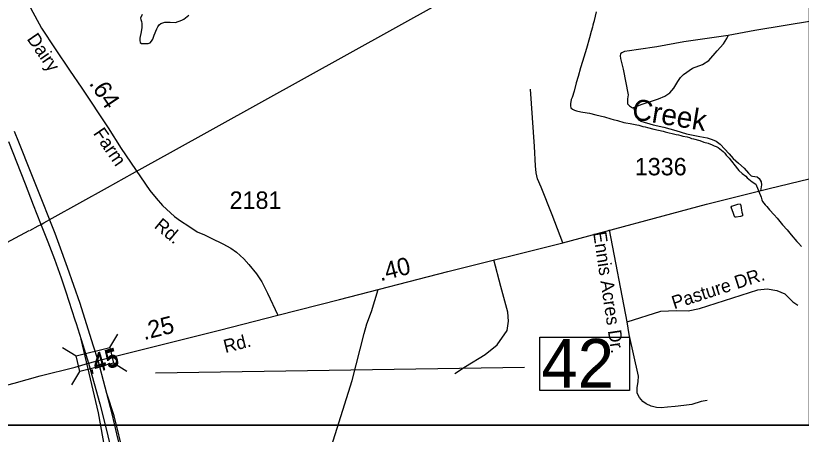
# Model space of a CAD drawing. Extents: x 2290055 to 2389491, y 66597 to 237875.
# Drawn here: x 2339646 to 2345282, y 211575 to 214579 of the extents above; entities that cross this region are included whole.
import ezdxf

# ---------------------------------------------------------------- set-up
doc = ezdxf.new("R2010")
doc.units = 0
for name, color, linetype in [('Exist Hydrographic Creek Single Shore', 7, 'Continuous'), ('Exist Hydrographic Creek Single Shore Label', 7, 'Continuous'), ('Exist Hydrographic Lake Shore', 7, 'Continuous'), ('Exist Hydrographic Pond Under 1500 Sq Ft', 7, 'Continuous'), ('Exist Road Non-System Type 51', 7, 'Continuous'), ('Exist Road Non-System Type 51 Label', 7, 'Continuous'), ('Exist Road Primary Interstate Divided Center Attributed', 7, 'Continuous'), ('Exist Road Primary Interstate Ramp 1 Lane Attributed', 7, 'Continuous'), ('Exist Road Secondary Mileage Hundredths English Label', 7, 'Continuous'), ('Exist Road Secondary Structure Standard Bridge CELL', 7, 'Continuous'), ('Exist Road Secondary Structure Standard Bridge Number Label', 7, 'Continuous'), ('Exist Road Secondary Type 51 Attributed', 7, 'Continuous'), ('Exist Road Secondary Type 51 Label', 7, 'Continuous'), ('Exist Road Secondary Type 51 Number Label', 7, 'Continuous'), ('Exist Utilities Electrical Transmission Line', 7, 'Continuous'), ('Map Preparation Inset Cut Line', 7, 'Continuous')]:
    doc.layers.add(name, color=color, linetype=linetype)

msp = doc.modelspace()

# ---------------------------------------------------------------- linework, layer by layer
at = {"layer": 'Exist Hydrographic Creek Single Shore'}
for points in [[(2343810, 214607.5), (2343795.5, 214543.4), (2343797.2, 214541), (2343790.5, 214527.6), (2343786.5, 214511.9), (2343783.5, 214495.6), (2343775.7, 214465.6), (2343762.2, 214420.6), (2343742, 214343.1), (2343732.7, 214311.4), (2343722, 214281.4), (2343713.5, 214251.3), (2343697.2, 214205.1), (2343680.2, 214141.7), (2343667.2, 214097.7), (2343652, 214036.6), (2343637.2, 213992.5), (2343630.5, 213978.6), (2343625.7, 213947.5), (2343625.5, 213931.7), (2343629.2, 213917.4), (2343641.2, 213907), (2343654.7, 213900.4), (2343669.7, 213895.5), (2343700, 213888.6), (2343746.5, 213882.5), (2343762, 213879.3), (2343807.7, 213866.6), (2343838, 213859.7), (2343870, 213853.6), (2343916.5, 213838.9), (2343931.5, 213834.6), (2343963, 213827.5), (2344009, 213813.5), (2344023.7, 213810.2), (2344055, 213805.5), (2344101.2, 213796.7), (2344116, 213793.2), (2344130.5, 213787.8), (2344146.2, 213783.2), (2344162.5, 213781.1), (2344178.2, 213777.7), (2344224, 213764.9), (2344290, 213749.5), (2344306.2, 213744.9), (2344385.5, 213726.5), (2344402, 213723.6), (2344417.2, 213718.8), (2344433, 213715), (2344464, 213709.4), (2344479.5, 213705.5), (2344493.5, 213698.8), (2344508.5, 213694.3), (2344553.5, 213682.6), (2344583.5, 213672.2), (2344613.5, 213663.2), (2344643.2, 213651.8), (2344657, 213645.1), (2344671.5, 213639.4), (2344685.2, 213632.8), (2344698.7, 213623.7), (2344722.7, 213604.3), (2344733.5, 213592.2), (2344743.5, 213578.7), (2344765.7, 213555.6), (2344824, 213480.5), (2344834, 213469.3), (2344858.5, 213447.4), (2344883.7, 213428), (2344893.7, 213416.1), (2344929.5, 213385.7), (2344955.5, 213369.4), (2344993.5, 213276.5)], [(2344993.5, 213276.5), (2345000, 213258.3), (2345005, 213246.8), (2345023.2, 213221.4), (2345034.5, 213210.7), (2345045, 213198.6), (2345054.5, 213186.1), (2345087.2, 213149.4), (2345110.2, 213126.9), (2345128.7, 213103), (2345148.5, 213079.2), (2345181.5, 213043.4), (2345210.7, 213005.9), (2345251, 212959.3), (2345262.5, 212947.9), (2345283, 212922.3)]]:
    msp.add_lwpolyline(points, dxfattribs=at)
at = {"layer": 'Exist Hydrographic Lake Shore'}
msp.add_lwpolyline([(2340553.7, 214587.6), (2340540.7, 214561.7), (2340543, 214551.2), (2340547.5, 214536.6), (2340550.2, 214523.4), (2340549.7, 214493.1), (2340545.5, 214462.7), (2340536.5, 214417), (2340535.2, 214401.1), (2340538.2, 214386.5), (2340547.5, 214379.8), (2340580, 214379.1), (2340596.2, 214380), (2340610.7, 214385.2), (2340621, 214396.2), (2340629, 214410.5), (2340639.5, 214440.1), (2340658, 214483.9), (2340665.5, 214498.9), (2340674.5, 214512.3), (2340686.7, 214523.1), (2340700.7, 214528.8), (2340716, 214532.1), (2340731.5, 214532.6), (2340752.7, 214531.7), (2340792.5, 214530.6), (2340837, 214546.1), (2340851.5, 214553.8), (2340888.7, 214583.2)], dxfattribs=at)
at = {"layer": 'Exist Hydrographic Pond Under 1500 Sq Ft'}
msp.add_lwpolyline([(2344814.9, 213132.7), (2344805.9, 213134), (2344799.6, 213144.2), (2344795.9, 213159.7), (2344778.9, 213204), (2344783.9, 213212.2), (2344813.1, 213221.2), (2344827.4, 213227.5), (2344842.9, 213229.5), (2344848.1, 213217.2), (2344853.4, 213184.5), (2344856.4, 213169.2), (2344860.9, 213154.2), (2344860.1, 213143), (2344845.4, 213138.9), (2344814.9, 213132.7)], dxfattribs=at)
at = {"layer": 'Exist Road Non-System Type 51'}
for points in [[(2345370.4, 214542.1), (2344949.2, 214473.6), (2344756.8, 214437.3), (2344440.3, 214390.2), (2344245.8, 214356), (2344115.3, 214336.7), (2344049.1, 214326), (2344012.7, 214321.8), (2343993.5, 214313.2), (2343984.9, 214304.6), (2343982.8, 214289.7), (2343984.9, 214272.6), (2344004.2, 214195.5), (2344040.5, 214011.6), (2344036.2, 213981.6), (2344034.1, 213962.4), (2344036.2, 213947.4), (2344049.1, 213932.4), (2344070.4, 213917.4), (2344079, 213919.6)], [(2344079, 213919.6), (2344141, 213943.1), (2344256.5, 213981.6), (2344303.5, 214000.9), (2344339.8, 214024.4), (2344367.6, 214058.6), (2344395.4, 214105.7), (2344414.7, 214135.6), (2344438.2, 214157), (2344502.3, 214202), (2344572.9, 214229.8), (2344619.9, 214257.6), (2344679.8, 214326), (2344724.7, 214377.4), (2344748.2, 214415.9), (2344756.8, 214437.3)], [(2343572.2, 212950), (2343495.7, 213151), (2343415.5, 213349), (2343390, 213409.1), (2343379.5, 213451.1), (2343375, 213500.6), (2343369.1, 213640.1), (2343339.8, 214051.2)], [(2344079, 213919.6), (2344096.1, 213868.2), (2344100.4, 213853.2), (2344113.2, 213831.9), (2344130.3, 213821.2), (2344220.1, 213795.5), (2344297.1, 213778.4), (2344382.6, 213754.8), (2344459.6, 213731.3), (2344553.6, 213712.1), (2344607.1, 213701.4), (2344643.4, 213690.7), (2344671.2, 213677.8), (2344701.2, 213656.4), (2344765.3, 213588), (2344793.1, 213553.7), (2344831.6, 213521.7), (2344872.2, 213485.3), (2344904.3, 213448.9), (2344922.4, 213429.7), (2344933.1, 213427.5), (2344965.2, 213423.2), (2344980.2, 213410.4), (2344995.1, 213386.9), (2344997.3, 213365.5), (2344989.7, 213322.9)], [(2344607.5, 211817.3), (2344564, 211809.8), (2344496.6, 211788.8), (2344439.6, 211782.8), (2344376.6, 211773.8), (2344321.1, 211770.8), (2344276.2, 211764.8), (2344243.2, 211767.8), (2344205.7, 211778.3), (2344169.7, 211794.8), (2344144.2, 211809.8), (2344120.2, 211839.8), (2344105.2, 211871.3), (2344103.7, 211908.8), (2344111.2, 211953.8), (2344114.2, 211992.8), (2344046.8, 212291.4), (2344032.5, 212381.4), (2343905.3, 213042.6)], [(2342796.2, 212011.3), (2342873.2, 212062.6), (2343014.3, 212148.2), (2343099.8, 212216.7), (2343172.5, 212319.4), (2343181, 212387.8), (2343176.8, 212452), (2343125.4, 212636), (2343076.1, 212827.5)], [(2341911.4, 211490.9), (2342059.6, 211960.8), (2342145.5, 212299.5), (2342164.9, 212367.6), (2342198.9, 212456.7), (2342245.7, 212614.3)], [(2344032.5, 212381.4), (2344273.9, 212457.9), (2344383.4, 212463.9), (2344470.3, 212460.9), (2344552.8, 212477.4), (2344969.6, 212610.9), (2345037.1, 212619.9), (2345107.5, 212606.4), (2345163, 212583.9), (2345221.5, 212525.4), (2345257.5, 212501.4)]]:
    msp.add_lwpolyline(points, dxfattribs=at)
at = {"layer": 'Exist Road Primary Interstate Divided Center Attributed'}
for points in [[(2340236.7, 212103.8), (2340201.6, 212215.1), (2340107.7, 212514.2), (2340017.7, 212772.2), (2339957.7, 212936.5), (2339927.9, 213016.7), (2339904.4, 213075.5), (2339873.6, 213154.1), (2339847.3, 213222.9), (2339784.5, 213377.1), (2339756.5, 213449.9), (2339667.4, 213672.1), (2339636.5, 213747.8)], [(2339593.2, 213675.2), (2339713.2, 213371.5), (2339771.8, 213220.8), (2339824.2, 213086.8), (2339876.1, 212956.9), (2339924.1, 212831), (2339970.9, 212699), (2340004.5, 212597), (2340070.5, 212396.7), (2340080.1, 212371.5), (2340126.5, 212216.8), (2340168.1, 212085.9)], [(2340726.1, 208952.1), (2340700, 209263.8), (2340690, 209350.9), (2340641.8, 209910.6), (2340633.7, 209995.4), (2340626.7, 210076.5), (2340562.5, 210603), (2340528.1, 210821), (2340510.7, 210926.6), (2340480.2, 211087.9), (2340416.6, 211390.3), (2340409, 211429.6), (2340397.2, 211468.1), (2340371.2, 211578.6), (2340338.4, 211721.4), (2340236.7, 212103.8)], [(2340168.1, 212085.9), (2340250.1, 211794.1), (2340298.4, 211595.4), (2340346.7, 211390.3), (2340354.3, 211356), (2340424.3, 211009.2), (2340449.2, 210871.3), (2340468.5, 210758.1), (2340487, 210639.1), (2340505.4, 210512.4), (2340572.6, 209931.4), (2340577, 209890.9), (2340593.4, 209662.1), (2340649.6, 209017.1), (2340655.5, 208945.9)]]:
    msp.add_lwpolyline(points, dxfattribs=at)
at = {"layer": 'Exist Road Primary Interstate Ramp 1 Lane Attributed'}
for points in [[(2340113.9, 212259), (2340236.6, 211729.5), (2340270, 211541.9), (2340316.4, 211282.1), (2340339.8, 211102.1), (2340367.6, 210924), (2340368.3, 210916.6)], [(2340983.6, 209913.6), (2340942.2, 209983), (2340844.1, 210133.7), (2340777.4, 210244.3), (2340735.3, 210323), (2340727.9, 210336.9), (2340708.6, 210375), (2340618.7, 210589.9), (2340598.9, 210647.4), (2340524.8, 210937.4), (2340500, 211052.7), (2340479.7, 211145.8), (2340420.4, 211424.7), (2340352.1, 211707.9), (2340299.4, 211867.8)]]:
    msp.add_lwpolyline(points, dxfattribs=at)
at = {"layer": 'Exist Road Secondary Structure Standard Bridge CELL'}
for p, q in [((2340320.2, 212197.1), (2340379, 212293.7)), ((2339982.5, 212198), (2340079.1, 212139.1)), ((2340346.9, 212087.1), (2340443.5, 212028.2)), ((2340047.6, 211929.9), (2340106.5, 212026.6))]:
    msp.add_line(p, q, dxfattribs=at)
msp.add_lwpolyline([(2340079.1, 212139.1), (2340320, 212197.6), (2340347.4, 212085.1), (2340106.5, 212026.6)], close=True, dxfattribs=at)
at = {"layer": 'Exist Road Secondary Structure Standard Bridge Number Label'}
msp.add_line((2340649.5, 212015.5), (2343297.2, 212056.5), dxfattribs=at)
msp.add_lwpolyline([(2343405.4, 212272.5), (2344049.5, 212272.5), (2344049.5, 211890.2), (2343405.4, 211890.2)], close=True, dxfattribs=at)
at = {"layer": 'Exist Road Secondary Type 51 Attributed'}
for points in [[(2339751, 214636), (2339830.5, 214489.9), (2339927.6, 214342.1), (2340032.2, 214187.9), (2340119.8, 214059.7), (2340309.4, 213773.4), (2340402.7, 213626.2), (2340541.9, 213422.3), (2340606.9, 213325.1), (2340652.5, 213269), (2340699.4, 213216.7), (2340785.1, 213137.6), (2340827.2, 213106.1), (2340887.6, 213067.9), (2340947.6, 213028.7), (2341000.5, 213005.7), (2341066.9, 212972.6), (2341113.1, 212950.9), (2341132.4, 212942.9), (2341189.6, 212910.4), (2341230, 212882), (2341281.6, 212834.7), (2341317.5, 212793.1), (2341373.2, 212726.8), (2341410.9, 212668.6), (2341452.7, 212587.4), (2341525.2, 212429.4)], [(2343572.2, 212950), (2344602.9, 213227.7), (2345052.6, 213338.4), (2345339.8, 213408.7), (2345626.1, 213478.8), (2346186.5, 213623.5), (2346854.6, 213790.3), (2347288.7, 213904.6), (2348140, 214125.5)], [(2341525.2, 212429.4), (2341967.8, 212542.8), (2342745, 212742.7), (2343572.2, 212950)], [(2340236.7, 212103.8), (2341108.8, 212321.6), (2341525.2, 212429.4)], [(2340168.1, 212085.9), (2340213.5, 212097.8), (2340236.7, 212103.8)], [(2337852.4, 211481.9), (2337926.6, 211502.9), (2337974.3, 211514.4), (2338045.6, 211533.2), (2338160.8, 211562.1), (2338266.1, 211590.7), (2338395, 211622.5), (2338494.2, 211651.4), (2338631.8, 211683), (2338740.1, 211711.7), (2338775, 211720.9), (2338833.1, 211736.7), (2338905.6, 211755.3), (2339003.8, 211780.5), (2339124.2, 211812.7), (2339225.2, 211838.7), (2339332.1, 211868.3), (2339514.3, 211910), (2339635.6, 211941.9), (2339822.3, 211994.6), (2340072.5, 212057.5), (2340168.1, 212085.9)]]:
    msp.add_lwpolyline(points, dxfattribs=at)
at = {"layer": 'Exist Utilities Electrical Transmission Line'}
for p, q in [((2340483.3, 213445.6), (2340755.2, 213596.4)), ((2339747.8, 213036.8), (2339807.3, 213069.9)), ((2338798, 212540.7), (2339743.1, 213036.5))]:
    msp.add_line(p, q, dxfattribs=at)
for points in [[(2340755.2, 213596.4), (2342679.4, 214663.9), (2343432.6, 215071.4)], [(2339847, 213091.9), (2339906.7, 213125.1), (2340304.6, 213346.5), (2340483.3, 213445.6)], [(2339807.3, 213069.9), (2339827.2, 213080.9), (2339847, 213091.9)]]:
    msp.add_lwpolyline(points, dxfattribs=at)
at = {"layer": 'Map Preparation Inset Cut Line'}
for points in [[(2321069.7, 230675.8), (2345338.5, 230675.8), (2345338.5, 211640.5), (2321069.7, 211640.5)], [(2380407.7, 211640.5), (2380407.7, 192135.8), (2313126.6, 192135.8), (2313126.6, 211640.5), (2321069.7, 211640.5), (2345338.5, 211640.5)]]:
    msp.add_lwpolyline(points, close=True, dxfattribs=at)

# ---------------------------------------------------------------- texts
at = {"layer": 'Exist Hydrographic Creek Single Shore Label'}
msp.add_text('Creek', height=150, rotation=350.6245, dxfattribs=at).set_placement((2344060.9, 213838))
at = {"layer": 'Exist Road Non-System Type 51 Label'}
for s, rotation, p in [('Ennis Acres Dr.', 278.5525, (2343788, 213023.5)), ('Pasture DR.', 17.8384, (2344370.1, 212472))]:
    msp.add_text(s, height=95, rotation=rotation, dxfattribs=at).set_placement(p)
at = {"layer": 'Exist Road Secondary Mileage Hundredths English Label'}
for s, rotation, p in [('.64', 303.4249, (2340168.8, 214093.3)), ('.40', 14.0236, (2342263, 212673.1)), ('.25', 14.0236, (2340566.6, 212250.6)), ('.45', 16.5337, (2340172.6, 212015.3)), ('.45', 16.5337, (2340175.1, 212002.3))]:
    msp.add_text(s, height=125, rotation=rotation, dxfattribs=at).set_placement(p)
at = {"layer": 'Exist Road Secondary Structure Standard Bridge Number Label'}
msp.add_text('42', height=350, dxfattribs=at).set_placement((2343417.9, 211910))
at = {"layer": 'Exist Road Secondary Type 51 Label'}
for s, rotation, p in [('Dairy', 304.4598, (2339722.3, 214412.2)), ('Farm', 304.4598, (2340198.2, 213734.5)), ('Rd.', 320.0985, (2340633.2, 213061.6)), ('Rd.', 14.1755, (2341149.9, 212158.2))]:
    msp.add_text(s, height=95, rotation=rotation, dxfattribs=at).set_placement(p)
at = {"layer": 'Exist Road Secondary Type 51 Number Label'}
for s, p in [('1336', (2344087.5, 213433.5)), ('2181', (2341180.4, 213192.9))]:
    msp.add_text(s, height=125, dxfattribs=at).set_placement(p)

doc.saveas('drawing.dxf')
